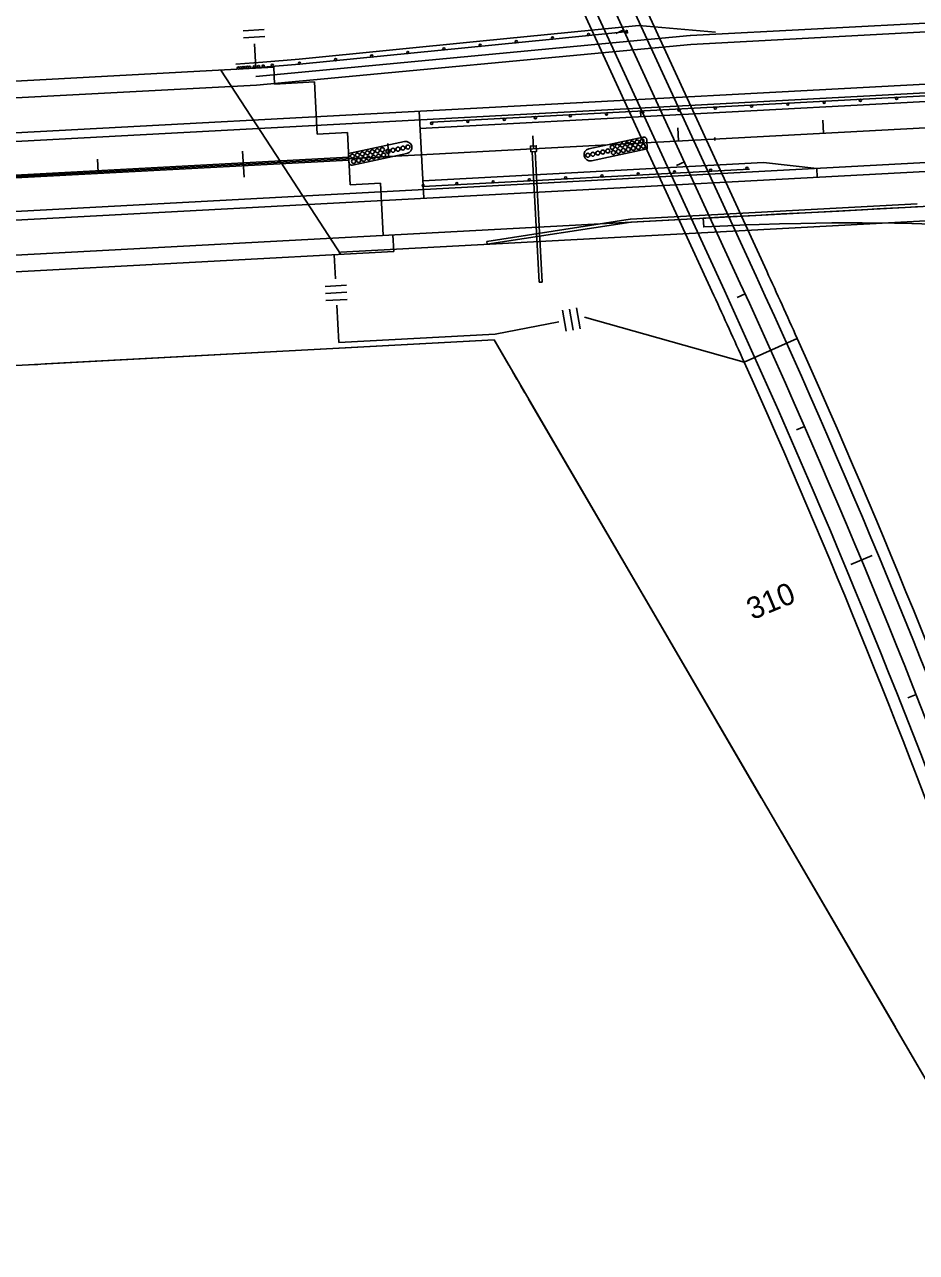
# Model space of a CAD drawing. Extents: x 192699 to 285914, y 194342 to 233219.
# Drawn here: x 266895 to 267509, y 201242 to 202088 of the extents above; entities that cross this region are included whole.
import ezdxf

# ---------------------------------------------------------------- set-up
doc = ezdxf.new("R2010")
doc.units = 0
for name, color, linetype in [('Barrier Wall', 7, 'Continuous'), ('BRIDGE', 7, 'Continuous'), ('CENT LINE', 7, 'Continuous'), ('DRAINAGE', 7, 'Continuous'), ('HWY 149 STAGE 1A', 7, 'Continuous'), ('R-W - CofA', 7, 'Continuous'), ('R_Draft', 7, 'Continuous'), ('R_Proposed Guardrail', 7, 'Continuous'), ('ROAD', 7, 'Continuous'), ('SHOULDER', 7, 'Continuous'), ('STATIONING1', 7, 'Continuous'), ('STATIONING2', 7, 'Continuous')]:
    doc.layers.add(name, color=color, linetype=linetype)

msp = doc.modelspace()

# ---------------------------------------------------------------- linework, layer by layer
at = {"layer": 'Barrier Wall'}
for p, q in [((267370.54, 202009.89), (267370.64, 202007.89)), ((266122.33, 201943.02), (267118.63, 201996.39)), ((266122.43, 201941.02), (267118.74, 201994.4))]:
    msp.add_line(p, q, dxfattribs=at)
at = {"layer": 'BRIDGE'}
for p, q in [((267406.31, 201917.85), (267287.8, 202175.68)), ((267369.97, 201901.14), (267251.46, 202158.98)), ((267071.87, 201992.89), (267030.55, 202056.35)), ((267067.61, 202046.74), (267066.99, 202058.3)), ((267067.61, 202046.74), (267095.05, 202048.21)), ((267096.97, 202012.26), (267095.05, 202048.21)), ((267117.72, 202013.37), (267096.97, 202012.26)), ((267119.65, 201977.42), (267117.72, 202013.37)), ((267071.86, 201992.89), (267113.18, 201929.42)), ((267140.4, 201978.53), (267119.65, 201977.42)), ((267142.33, 201942.58), (267140.4, 201978.53)), ((267149.01, 201942.94), (267149.63, 201931.37)), ((267427.3, 201871.64), (267390.81, 201855.26))]:
    msp.add_line(p, q, dxfattribs=at)
for radius, start, end in [(5749.58, 24.180036, 24.685733), (5709.58, 24.18004, 24.68573)]:
    msp.add_arc((262182.18, 199516.59), radius, start, end, dxfattribs=at)
at = {"layer": 'CENT LINE'}
for p, q in [((265752.01, 201922.18), (271674.21, 202239.45)), ((267388.14, 201909.49), (267250.86, 202208.17))]:
    msp.add_line(p, q, dxfattribs=at)
msp.add_arc((262182.18, 199516.59), 5729.58, 19.855455, 24.685733, dxfattribs=at)
at = {"layer": 'DRAINAGE'}
for p, q in [((267244.88, 202000.15), (267249.69, 201910.28)), ((267246.88, 202000.26), (267251.69, 201910.39))]:
    msp.add_line(p, q, dxfattribs=at)
msp.add_lwpolyline([(267243.88, 202000.1), (267247.87, 202000.31), (267247.66, 202004.31), (267243.67, 202004.09)], close=True, dxfattribs=at)
msp.add_lwpolyline([(267251.69, 201910.39), (267249.69, 201910.28)], dxfattribs=at)
at = {"layer": 'HWY 149 STAGE 1A'}
for p, q in [((267312.6, 201953.71), (267509.91, 201964.28)), ((267312.7, 201951.71), (267510.02, 201962.28)), ((267213.57, 201938.43), (267312.4, 201953.69)), ((267213.87, 201936.45), (267312.7, 201951.71)), ((267213.87, 201936.45), (267213.57, 201938.43))]:
    msp.add_line(p, q, dxfattribs=at)
msp.add_lwpolyline([(267519.93, 201950.3), (267506.28, 201950.63), (267494.25, 201950.85), (267472.05, 201951.11), (267462.96, 201951.1), (267451.27, 201951.08), (267440.16, 201950.96), (267429.76, 201950.83), (267415.2, 201950.49), (267401.17, 201950), (267392, 201949.73), (267379.64, 201949.2), (267362.95, 201948.4), (267362.63, 201954.39), (267378.02, 201955.23), (267398.88, 201956.34), (267416.58, 201957.3), (267432.84, 201958.12), (267455.91, 201959.32), (267472.27, 201960.21), (267482.44, 201960.82), (267491.5, 201961.25), (267501.66, 201961.83), (267508.71, 201962.2), (267524.56, 201963)], dxfattribs=at)
at = {"layer": 'R-W - CofA'}
for p, q in [((267045.88, 202083.49), (267060.52, 202084.27)), ((267046.15, 202078.61), (267060.78, 202079.39)), ((267053.7, 202074.55), (267054.61, 202057.64)), ((267109.44, 201912.67), (267108.56, 201929.17)), ((267102.39, 201907.44), (267117.02, 201908.22)), ((267102.65, 201902.56), (267117.28, 201903.35)), ((267102.91, 201897.69), (267117.54, 201898.47)), ((267111.79, 201868.79), (267110.42, 201894.46)), ((267265.71, 201890.98), (267268.23, 201876.54)), ((267270.52, 201891.81), (267273.04, 201877.37)), ((267275.33, 201892.65), (267277.85, 201878.21))]:
    msp.add_line(p, q, dxfattribs=at)
for points in [[(267219.37, 201874.55), (267263.21, 201882.95)], [(267280.9, 201886.34), (267390.81, 201855.26)], [(265752.01, 201791.99), (267218.62, 201870.56)], [(267111.79, 201868.79), (267219.37, 201874.56)], [(267112.01, 201864.85), (267218.62, 201870.56), (267228.8, 201853.13)], [(267218.62, 201870.56), (267526.43, 201343.23)], [(266909.58, 201854), (267112.01, 201864.85)], [(266898.56, 201853.41), (266904.57, 201853.74)], [(267231.33, 201848.8), (267234.36, 201843.6)], [(267236.89, 201839.27), (267239.92, 201834.07)], [(267242.45, 201829.74), (267324, 201690.03)], [(267324, 201690.03), (267402.62, 201555.34)], [(267405.15, 201551.01), (267408.18, 201545.81)], [(267410.71, 201541.48), (267413.74, 201536.28)], [(267416.27, 201531.95), (267494.89, 201397.27)], [(267494.85, 201397.33), (267526.43, 201343.23), (267572.76, 201242.19)]]:
    msp.add_lwpolyline(points, dxfattribs=at)
at = {"layer": 'R_Draft'}
for p, q in [((267156.9, 202007.2), (267118.52, 201999.01)), ((267283.88, 202002.22), (267321.34, 202010.22)), ((267324.04, 202002.1), (267323.75, 202008.35)), ((267118.52, 201999.01), (267118.8, 201992.76)), ((267158.68, 201998.89), (267121.21, 201990.9)), ((267285.65, 201993.91), (267324.04, 202002.1))]:
    msp.add_line(p, q, dxfattribs=at)
for centre in [(267306.85, 202004.69), (267310.28, 202005.42), (267313.71, 202006.15), (267317.15, 202006.89), (267320.58, 202007.62), (267321.36, 202003.96), (267121.19, 201997.15), (267124.62, 201997.88), (267128.06, 201998.61), (267131.49, 201999.35), (267132.27, 201995.69), (267134.92, 202000.08), (267135.7, 201996.42), (267138.36, 202000.81), (267139.14, 201997.15), (267141.79, 202001.54), (267142.57, 201997.89), (267145.61, 202000.45), (267149.04, 202001.18), (267152.48, 202001.91), (267155.91, 202002.65), (267159.34, 202003.38), (267283.21, 201997.73), (267286.64, 201998.46), (267290.08, 201999.2), (267293.51, 201999.93), (267296.94, 202000.66), (267299.98, 202003.22), (267300.76, 201999.57), (267303.42, 202003.96), (267304.2, 202000.3), (267307.63, 202001.03), (267311.06, 202001.76), (267314.5, 202002.5), (267317.93, 202003.23), (267121.97, 201993.49), (267125.41, 201994.22), (267128.84, 201994.96)]:
    msp.add_circle(centre, 1.38, dxfattribs=at)
for centre, radius, start, end in [((267157.79, 202003.05), 4.25, 282.04806, 102.04806), ((267321.76, 202008.26), 2, 2.58574, 102.04806), ((267284.76, 201998.06), 4.25, 102.04806, 282.04806), ((267120.8, 201992.85), 2, 182.58574, 282.04806)]:
    msp.add_arc(centre, radius, start, end, dxfattribs=at)
at = {"layer": 'R_Proposed Guardrail'}
for p, q in [((267208.81, 202076.2), (267318.28, 202087.08)), ((267258.91, 202077.66), (267308.68, 202082.61)), ((267310.3, 202083.78), (267308.67, 202082.61)), ((267310.5, 202081.78), (267308.67, 202082.61)), ((267310.5, 202081.78), (267310.3, 202083.78)), ((267318.28, 202087.08), (267371, 202082.53)), ((267084.4, 202063.83), (267208.81, 202076.2)), ((267084.75, 202060.35), (267258.91, 202077.66)), ((267059.55, 202061.86), (267040.86, 202060.38)), ((267059.83, 202058.37), (267041.13, 202056.89)), ((267059.55, 202061.86), (267084.47, 202063.84)), ((267059.83, 202058.37), (267084.75, 202060.35)), ((267724.84, 202049.92), (267175.63, 202020.49)), ((267747.4, 202047.1), (267167.65, 202016.04)), ((267319.49, 202028.18), (267319.7, 202024.19)), ((267319.49, 202028.18), (267319.7, 202024.19)), ((267169.57, 201980.11), (267404.23, 201992.68)), ((267440.74, 201988.63), (267404.23, 201992.68)), ((267440.74, 201988.63), (267441.17, 201982.64)), ((267169.79, 201976.1), (267394.46, 201988.14))]:
    msp.add_line(p, q, dxfattribs=at)
for centre in [(267283.74, 202080.89), (267209.1, 202073.46), (267233.97, 202075.93), (267258.88, 202078.42), (267134.46, 202066.04), (267159.34, 202068.52), (267184.22, 202070.99), (267042.63, 202057.76), (267044.19, 202057.89), (267045.75, 202058.01), (267047.31, 202058.13), (267048.86, 202058.26), (267050.42, 202058.38), (267053.54, 202058.63), (267056.65, 202058.87), (267059.77, 202059.12), (267066, 202059.62), (267084.71, 202061.1), (267109.59, 202063.57), (267370.96, 202030.18), (267395.92, 202031.52), (267420.88, 202032.86), (267445.85, 202034.2), (267470.81, 202035.53), (267495.78, 202036.87), (267225.68, 202022.42), (267247.12, 202023.56), (267271.1, 202024.83), (267296.06, 202026.17), (267321.03, 202027.51), (267345.99, 202028.85), (267175.71, 202019.75), (267200.64, 202021.09), (267392.78, 201988.82), (267218.03, 201979.46), (267242.99, 201980.79), (267267.96, 201982.13), (267292.92, 201983.47), (267317.89, 201984.81), (267342.85, 201986.14), (267367.81, 201987.48), (267169.84, 201976.89), (267193.06, 201978.12)]:
    msp.add_circle(centre, 0.75, dxfattribs=at)
at = {"layer": 'ROAD'}
for p, q in [((265752.01, 201952.22), (271674.21, 202269.5)), ((265752.01, 201892.13), (271674.21, 202209.41)), ((267399.05, 201914.5), (267261.76, 202213.18)), ((267377.24, 201904.48), (267239.96, 202203.15)), ((267354.16, 202074.1), (267928.04, 202104.85)), ((266471.93, 202026.42), (267066.99, 202058.3)), ((265752.01, 201976.25), (267055.23, 202046.07)), ((267167, 202028.03), (267170.21, 201968.11)), ((265752.01, 201868.1), (267510.02, 201962.28)), ((266552.23, 201899.37), (267149.63, 201931.37))]:
    msp.add_line(p, q, dxfattribs=at)
msp.add_lwpolyline([(267354.16, 202074.1), (267055.23, 202046.07)], dxfattribs=at)
for radius, start, end in [(5741.58, 19.855455, 24.685733), (5717.58, 19.85545, 24.68573)]:
    msp.add_arc((262182.18, 199516.59), radius, start, end, dxfattribs=at)
at = {"layer": 'SHOULDER'}
for p, q in [((265752.33, 201946.23), (271674.53, 202263.51)), ((265751.69, 201898.12), (271673.88, 202215.4)), ((267353.84, 202080.1), (267927.71, 202110.84)), ((267353.6, 202080.08), (267054.67, 202052.05)), ((267112.94, 201930.99), (267633.61, 201958.89))]:
    msp.add_line(p, q, dxfattribs=at)
for radius, start, end in [(5749.58, 19.855455, 24.180036), (5709.58, 19.85545, 24.18004)]:
    msp.add_arc((262182.18, 199516.59), radius, start, end, dxfattribs=at)
at = {"layer": 'STATIONING1'}
for points in [[(267345.15, 202016.54), (267345.63, 202007.55)], [(267445, 202021.89), (267445.48, 202012.9)], [(267145.43, 202005.84), (267145.91, 201996.85)], [(267245.29, 202011.19), (267245.77, 202002.2)], [(267045.57, 202000.49), (267046.54, 201982.52)], [(266945.72, 201995.14), (266946.2, 201986.15)]]:
    msp.add_lwpolyline(points, dxfattribs=at)
at = {"layer": 'STATIONING2'}
for points in [[(267302.46, 202081.53), (267307.91, 202084.04)], [(267344.23, 201990.67), (267349.68, 201993.18)], [(267385.98, 201899.81), (267391.44, 201902.31)], [(267426.78, 201808.63), (267432.28, 201811.04)], [(267464.14, 201715.98), (267478.91, 201722.13)], [(267503.58, 201624.2), (267509.16, 201626.41)]]:
    msp.add_lwpolyline(points, dxfattribs=at)

# ---------------------------------------------------------------- texts
msp.add_text('310', height=15, rotation=22.60674, dxfattribs=at).set_placement((267396.48, 201677.5))

doc.saveas('drawing.dxf')
